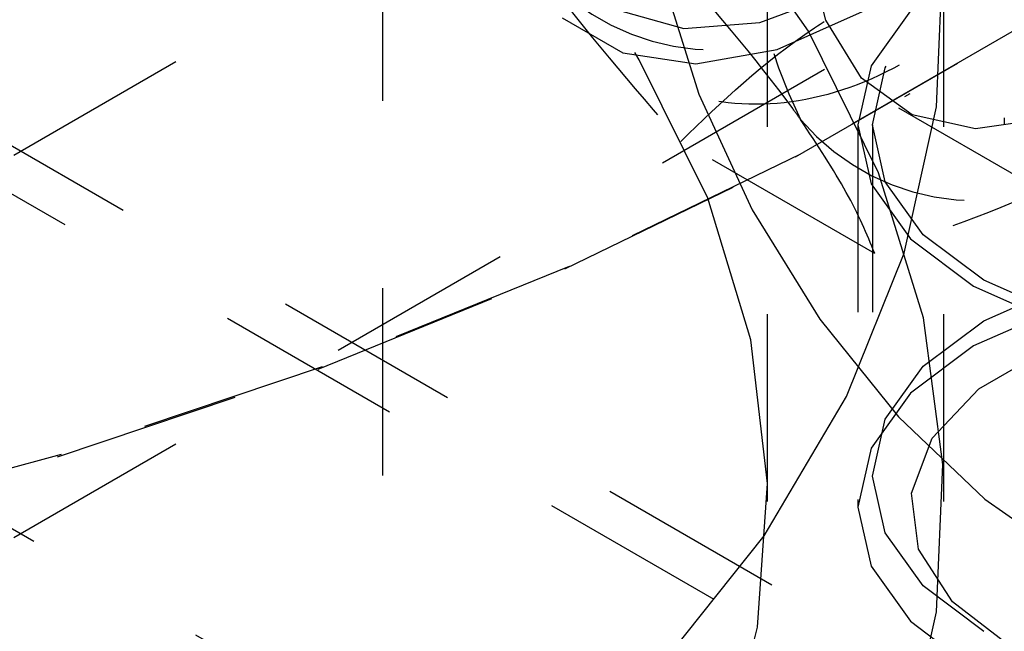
# Model space of a CAD drawing. Header units: inches. Extents: x 1907 to 2452, y -210 to -54.
# Tile 260 of 656: x 1998.995 to 1999.521, y -195.836 to -195.509. Entities that reach past the tile are written whole.
import ezdxf

# ---------------------------------------------------------------- set-up
doc = ezdxf.new("R2010")
doc.units = ezdxf.units.IN
doc.header["$LTSCALE"] = 0.5
doc.header["$MEASUREMENT"] = 0
doc.linetypes.add('HIDDEN', pattern=[0.22499999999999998, 0.15, -0.075])
doc.layers.add('SID-M-H', color=4, linetype='HIDDEN')

msp = doc.modelspace()

# ---------------------------------------------------------------- linework, layer by layer
at = {"layer": 'SID-M-H'}
for p, q in [((1999.188790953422, -196.352690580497), (1999.188790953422, -194.3113385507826)), ((1999.394303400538, -195.7665349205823), (1999.394303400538, -194.5172274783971)), ((1998.345828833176, -194.8420701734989), (2001.439421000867, -196.6279629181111)), ((1999.488303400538, -195.7665349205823), (1999.488303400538, -195.1326060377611)), ((1999.520539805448, -195.1617667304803), (1999.520539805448, -195.5655192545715)), ((1998.818525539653, -195.6816920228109), (1999.569826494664, -195.2479752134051)), ((1999.569826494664, -195.9112736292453), (1998.597554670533, -195.3499930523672)), ((1999.538890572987, -195.9189274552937), (1998.584296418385, -195.3678519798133)), ((1999.416062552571, -195.515587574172), (1999.365559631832, -195.4426002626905)), ((1998.818525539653, -195.8858272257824), (1999.569826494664, -195.4521104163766)), ((1999.425384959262, -195.5096429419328), (1999.415587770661, -195.4693983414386)), ((1999.484423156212, -195.5559910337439), (1999.487872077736, -195.477421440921)), ((1999.337870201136, -195.4866033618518), (1999.35759756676, -195.5491574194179)), ((1999.390216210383, -195.5109018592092), (1999.433871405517, -195.4945891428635)), ((1999.313955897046, -195.5040830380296), (1999.349512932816, -195.5141244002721)), ((1999.28458899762, -195.5083708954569), (1999.317070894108, -195.5271283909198)), ((1999.399324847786, -195.5253859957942), (1999.444972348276, -195.504973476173)), ((1999.470675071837, -195.5046334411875), (1999.449602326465, -195.5340024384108)), ((1999.349512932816, -195.5141244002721), (1999.390216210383, -195.5109018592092)), ((1999.444409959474, -195.5405191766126), (1999.425384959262, -195.5096429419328)), ((1999.409220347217, -195.5826266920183), (1999.523062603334, -195.5169069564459)), ((1999.525941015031, -195.5152418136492), (1999.411861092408, -195.5810987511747)), ((1999.453515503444, -195.5911499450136), (1999.416062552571, -195.515587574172)), ((1999.317070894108, -195.5271283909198), (1999.355966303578, -195.5328965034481)), ((1999.325719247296, -195.5307946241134), (1999.323363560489, -195.5268964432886)), ((1999.355966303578, -195.5328965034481), (1999.399324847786, -195.5253859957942)), ((1999.362432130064, -195.6046240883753), (1999.325719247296, -195.5307946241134)), ((1999.449602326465, -195.5340024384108), (1999.442414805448, -195.5655192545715)), ((1999.450227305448, -195.5655192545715), (1999.457148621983, -195.5351697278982)), ((1999.457148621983, -195.5351697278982), (1999.457629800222, -195.5341514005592)), ((1999.471557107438, -195.5602326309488), (1999.444409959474, -195.5405191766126)), ((1999.35759756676, -195.5491574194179), (1999.386106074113, -195.6109263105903)), ((1999.467581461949, -195.5503498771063), (1999.470344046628, -195.5487545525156)), ((1999.464097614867, -195.5564309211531), (1999.578236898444, -195.6223221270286)), ((1999.467222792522, -195.6339560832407), (1999.484423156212, -195.5559910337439)), ((1999.505248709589, -195.567637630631), (1999.471557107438, -195.5602326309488)), ((1999.442414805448, -195.5655192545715), (1999.442414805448, -195.7696544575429)), ((1999.442414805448, -195.5655192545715), (1999.449602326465, -195.5970360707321)), ((1999.450227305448, -195.5655192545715), (1999.450227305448, -195.7529903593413)), ((1999.457148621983, -195.5958687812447), (1999.450227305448, -195.5655192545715)), ((1999.543526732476, -195.5623038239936), (1999.505248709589, -195.567637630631)), ((1999.451560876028, -195.6341747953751), (1999.347898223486, -195.5743316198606)), ((1999.286013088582, -195.6424535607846), (1999.409220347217, -195.5826266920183)), ((1999.411861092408, -195.5810987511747), (1999.288396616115, -195.6410505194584)), ((1999.477534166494, -195.6685120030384), (1999.453515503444, -195.5911499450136)), ((1999.449602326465, -195.5970360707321), (1999.470675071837, -195.6264050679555)), ((1999.477440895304, -195.6241500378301), (1999.457148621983, -195.5958687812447)), ((1999.385343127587, -195.6802880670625), (1999.362432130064, -195.6046240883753)), ((1999.386106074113, -195.6109263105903), (1999.422149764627, -195.6692104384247)), ((1999.509721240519, -195.6484357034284), (1999.477440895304, -195.6241500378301)), ((1999.470675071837, -195.6264050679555), (1999.504196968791, -195.6516247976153)), ((1999.436447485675, -195.7105165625), (1999.467222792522, -195.6339560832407)), ((1999.154353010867, -195.6959446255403), (1999.286013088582, -195.6424535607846)), ((1999.288396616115, -195.6410505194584), (1999.156461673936, -195.694653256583)), ((1999.551789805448, -195.6670707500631), (1999.509721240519, -195.6484357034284)), ((1999.504196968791, -195.6516247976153), (1999.547883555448, -195.6709765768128)), ((1999.509721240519, -195.6700739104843), (1999.551789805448, -195.6514388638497)), ((1999.547883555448, -195.6641971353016), (1999.504196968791, -195.6835489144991)), ((1999.422149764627, -195.6692104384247), (1999.464153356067, -195.7214625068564)), ((1999.477440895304, -195.6943595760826), (1999.509721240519, -195.6700739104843)), ((1999.487872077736, -195.7468799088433), (1999.477534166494, -195.6685120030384)), ((1999.348855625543, -195.9878450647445), (1998.818525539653, -195.6816920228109)), ((1999.394192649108, -195.7569292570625), (1999.385343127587, -195.6802880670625)), ((1999.504196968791, -195.6835489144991), (1999.470675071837, -195.7087686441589)), ((1999.50707994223, -195.7064425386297), (1999.543854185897, -195.6852132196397)), ((1999.015214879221, -195.7427038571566), (1999.154353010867, -195.6959446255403)), ((1999.156461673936, -195.694653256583), (1999.017033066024, -195.741510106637)), ((1999.457148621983, -195.722640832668), (1999.477440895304, -195.6943595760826)), ((1999.470675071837, -195.7087686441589), (1999.449602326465, -195.7381376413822)), ((1999.482155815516, -195.7327929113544), (1999.50707994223, -195.7064425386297)), ((1999.392413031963, -195.7848868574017), (1999.436447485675, -195.7105165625)), ((1999.450227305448, -195.7529903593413), (1999.457148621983, -195.722640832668)), ((1999.464153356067, -195.7214625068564), (1999.510281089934, -195.7653988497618)), ((1999.471101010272, -195.7621295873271), (1999.482155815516, -195.7327929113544)), ((1999.449602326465, -195.7381376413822), (1999.442414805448, -195.7696544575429)), ((1998.869628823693, -195.7823850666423), (1999.015214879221, -195.7427038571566)), ((1999.017033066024, -195.741510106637), (1998.87114307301, -195.7812741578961)), ((1999.484423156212, -195.8254495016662), (1999.487872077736, -195.7468799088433)), ((1999.457148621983, -195.7833398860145), (1999.450227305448, -195.7529903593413)), ((1999.388880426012, -195.8336792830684), (1999.394192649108, -195.7569292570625)), ((1999.474811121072, -195.7920758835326), (1999.471101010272, -195.7621295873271)), ((1999.510281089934, -195.7653988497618), (1999.558516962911, -195.7990992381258)), ((1999.442414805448, -195.7696544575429), (1999.449602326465, -195.8011712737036)), ((1999.335571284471, -195.8563038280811), (1999.392413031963, -195.7848868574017)), ((1999.477440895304, -195.8116211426), (1999.457148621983, -195.7833398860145)), ((1999.492985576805, -195.8202057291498), (1999.474811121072, -195.7920758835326)), ((1999.449602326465, -195.8011712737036), (1999.470675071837, -195.8305402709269)), ((1999.509721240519, -195.8359068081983), (1999.477440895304, -195.8116211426)), ((1999.524151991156, -195.8442402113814), (1999.492985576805, -195.8202057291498)), ((1999.467222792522, -195.903414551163), (1999.484423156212, -195.8254495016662)), ((1999.36946664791, -195.9096685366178), (1999.388880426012, -195.8336792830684)), ((1999.470675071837, -195.8305402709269), (1999.504196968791, -195.8557600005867))]:
    msp.add_line(p, q, dxfattribs=at)
for centre, radius, start, end in [((1999.64161384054, -195.44788632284), 0.2568170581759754, 153.4364295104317, 206.5635704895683), ((1999.366718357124, -195.4019956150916), 0.123686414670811, 220.5327958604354, 309.2481680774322), ((1999.505912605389, -195.482350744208), 0.1236864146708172, 220.5327958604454, 309.2481680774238)]:
    msp.add_arc(centre, radius, start, end, dxfattribs=at)
for points, knots in [([(1999.594126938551, -195.3861761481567), (1999.589770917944, -195.3960707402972), (1999.571925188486, -195.4366068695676), (1999.524172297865, -195.493200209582), (1999.459243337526, -195.5415769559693), (1999.39433990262, -195.5589533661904), (1999.335606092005, -195.5482839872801), (1999.287447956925, -195.5102738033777), (1999.257095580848, -195.446306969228), (1999.252049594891, -195.3615218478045), (1999.275861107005, -195.2658373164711), (1999.325300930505, -195.171897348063), (1999.390828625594, -195.0924594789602), (1999.460087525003, -195.0367897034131), (1999.523308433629, -195.0083588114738), (1999.573366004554, -195.0047424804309), (1999.596948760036, -195.0182013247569), (1999.607411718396, -195.024172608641)], [0, 0, 0, 0, 0.02378799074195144, 0.09745455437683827, 0.1653977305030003, 0.2298230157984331, 0.2948610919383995, 0.3638160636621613, 0.4378260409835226, 0.5156961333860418, 0.595137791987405, 0.6739046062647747, 0.7493082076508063, 0.8191008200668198, 0.8842693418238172, 0.9486537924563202, 1, 1, 1, 1]), ([(1999.411906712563, -195.562732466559), (1999.410527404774, -195.5607849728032), (1999.390884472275, -195.5330504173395), (1999.362817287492, -195.5007813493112), (1999.336720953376, -195.4707781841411)], [0, 0, 0, 0, 0.07021903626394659, 1, 1, 1, 1]), ([(1999.272712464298, -195.4823773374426), (1999.274091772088, -195.4843248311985), (1999.293734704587, -195.5120593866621), (1999.321801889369, -195.5443284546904), (1999.347898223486, -195.5743316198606)], [0, 0, 0, 0, 0.07021903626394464, 1, 1, 1, 1]), ([(1999.347898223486, -195.5743316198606), (1999.369804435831, -195.5532748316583), (1999.39823069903, -195.5259508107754), (1999.43625160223, -195.5030358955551), (1999.444972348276, -195.4977799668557)], [0, 0, 0, 0, 0.7706328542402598, 1, 1, 1, 1]), ([(1999.451560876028, -195.6341747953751), (1999.447201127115, -195.623773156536), (1999.438401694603, -195.602779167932), (1999.420791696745, -195.5761619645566), (1999.411906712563, -195.562732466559)], [0, 0, 0, 0, 0.4954579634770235, 1, 1, 1, 1]), ([(1999.584166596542, -195.5781350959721), (1999.575062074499, -195.5831694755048), (1999.535367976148, -195.6051184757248), (1999.488036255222, -195.6215286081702), (1999.451560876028, -195.6341747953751)], [0, 0, 0, 0, 0.2293671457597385, 1, 1, 1, 1])]:
    msp.add_open_spline(points, degree=3, knots=knots, dxfattribs=at)

doc.saveas('drawing.dxf')
